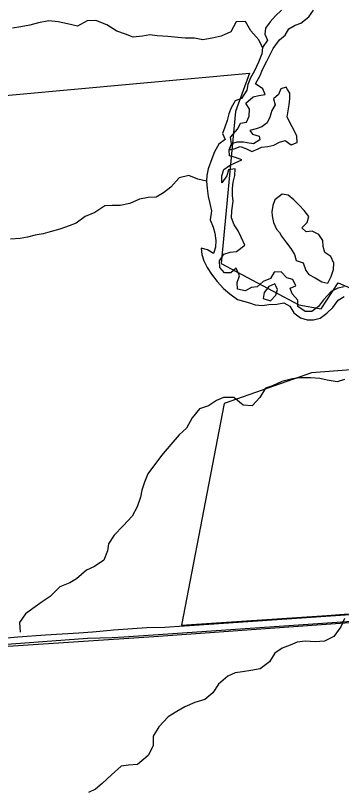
# Model space of a CAD drawing. Extents: x 114843 to 284848, y 317643 to 566895.
# Drawn here: x 120186 to 122535, y 378776 to 384376 of the extents above; entities that cross this region are included whole.
import ezdxf

# ---------------------------------------------------------------- set-up
doc = ezdxf.new("R2010")
doc.units = 0
for name, color, linetype in [('GM_X_Corporation', 7, 'Continuous'), ('GM_X_Major_River', 7, 'Continuous'), ('GM_X_Minor_Lake', 7, 'Continuous'), ('GM_X_Minor_River', 7, 'Continuous'), ('GM_X_Rail_Line', 7, 'Continuous'), ('GM_X_US_Route', 7, 'Continuous')]:
    doc.layers.add(name, color=color, linetype=linetype)

msp = doc.modelspace()

# ---------------------------------------------------------------- linework, layer by layer
at = {"layer": 'GM_X_Corporation'}
for points in [[(119847.3, 383775.6), (120189.7, 383806.8), (121871.5, 383960.4), (121771.6, 383683.8), (121668.6, 382587.6), (122228.5, 382290.9), (122388.4, 382262.4), (122510.8, 382449.4), (122929.3, 382268.4)], [(122858.3, 381842.4), (122320.6, 381801.7), (121690.2, 381580.5), (121591.3, 381068.1), (121381.4, 379981.4), (122429.9, 380052.5), (122585.8, 380063)]]:
    msp.add_lwpolyline(points, dxfattribs=at)
at = {"layer": 'GM_X_Major_River'}
msp.add_line((121742.2, 383452.3), (121726.2, 383408.2), dxfattribs=at)
for points in [[(122102.7, 384413.7), (122058.7, 384373.7), (122020.7, 384329.6), (121986.7, 384285.6), (121982.7, 384241.5), (122002.6, 384199.4), (121966.6, 384145.4), (121960.6, 384099.3), (121936.5, 384039.2), (121908.5, 383977.1), (121878.5, 383927), (121860.5, 383878.9), (121852.4, 383838.9), (121814.4, 383778.8), (121768.4, 383760.8), (121740.4, 383710.7), (121722.4, 383666.6), (121712.3, 383620.6), (121694.3, 383570.5), (121678.3, 383526.4), (121696.3, 383482.3), (121650.2, 383448.3), (121620.2, 383394.2), (121600.2, 383344.1), (121574.2, 383272), (121564.1, 383221.9), (121562.1, 383181.9), (121568.1, 383129.8), (121574, 383071.7), (121586, 383021.6), (121597.9, 382969.5), (121587.9, 382903.4), (121609.8, 382851.3), (121621.8, 382807.2), (121629.7, 382755.1), (121627.7, 382707), (121613.7, 382660.9), (121569.7, 382687), (121523.7, 382699), (121529.7, 382653), (121543.7, 382606.9), (121567.6, 382560.8), (121599.6, 382510.7), (121639.5, 382458.5), (121685.4, 382408.4), (121731.4, 382370.3), (121785.3, 382330.2), (121829.3, 382316.2), (121871.3, 382304.2), (121913.2, 382290.1), (121965.2, 382286.1), (122011.2, 382292.1), (122069.1, 382296), (122121.1, 382306), (122163.1, 382282), (122193, 382233.9), (122241, 382197.8)], [(122165.2, 382410.2), (122207.2, 382428.2), (122185.2, 382474.3), (122141.3, 382484.3), (122101.3, 382528.5), (122049.3, 382526.5), (122023.3, 382480.4), (121971.3, 382458.4), (121927.3, 382420.3), (121887.3, 382416.3), (121841.3, 382392.3), (121785.4, 382404.4), (121783.4, 382452.5), (121801.4, 382500.5), (121777.5, 382554.7), (121737.5, 382520.6), (121691.5, 382520.6), (121659.6, 382560.7), (121655.6, 382608.8), (121687.6, 382654.9), (121733.6, 382670.9), (121779.6, 382674.9), (121837.6, 382720.9), (121811.7, 382779), (121789.7, 382825.1), (121761.8, 382867.2), (121743.8, 382917.3), (121745.8, 382969.4), (121753.9, 383037.5), (121749.9, 383079.6), (121750, 383129.7), (121754, 383175.8), (121766, 383223.9), (121770.1, 383271.9), (121722.1, 383263.9), (121708, 383219.9), (121672, 383169.8), (121672.1, 383219.9), (121688.1, 383266), (121728.1, 383294), (121770.1, 383314), (121816.1, 383336), (121772.1, 383352.1), (121728.1, 383364.1), (121726.2, 383408.2), (121742.2, 383452.3), (121736.2, 383498.3), (121788.3, 383558.4), (121808.3, 383600.5), (121850.3, 383606.5), (121870.3, 383650.6), (121872.3, 383700.6), (121846.4, 383744.7), (121898.4, 383790.8), (121940.4, 383800.8), (121984.3, 383806.8), (121968.4, 383848.8), (121916.4, 383882.9), (121950.5, 383943), (121966.5, 383987.1), (121998.5, 384047.2), (122022.5, 384095.2), (122042.6, 384137.3), (122088.6, 384201.4), (122130.6, 384235.4), (122156.6, 384279.5), (122202.6, 384305.5), (122242.6, 384321.5), (122300.6, 384367.6), (122334.6, 384413.6)], [(121726.2, 383408.2), (121762.2, 383414.2), (121806.2, 383432.2), (121846.1, 383418.2), (121888.1, 383396.1), (121934.1, 383414.1), (121960.1, 383426.1), (122004, 383432.1), (122048, 383442.1), (122088, 383462.1), (122130, 383476.1), (122174, 383444), (122216, 383460), (122214, 383506.1), (122192, 383552.2), (122168.1, 383594.3), (122144.1, 383646.4), (122150.2, 383688.5), (122158.2, 383732.5), (122164.2, 383774.6), (122164.3, 383816.7), (122146.6, 383843.2)], [(122146.6, 383843.2), (122136.3, 383858.8), (122098.3, 383848.8), (122082.3, 383806.7), (122046.3, 383774.7), (122058.2, 383732.6), (122034.2, 383690.5), (122020.2, 383644.5), (122000.2, 383602.4), (121962.2, 383574.4), (121920.2, 383558.4), (121874.2, 383546.4), (121894.2, 383520.3), (121942.1, 383506.3), (121946.1, 383480.2), (121900.1, 383450.2), (121856.1, 383458.2), (121830.2, 383464.2), (121780.2, 383462.3), (121742.2, 383452.3)], [(122062.1, 382427), (122055.3, 382442.3), (122011.3, 382422.3), (121979.3, 382380.2), (121971.2, 382336.2)], [(121971.2, 382336.2), (122023.2, 382320.1), (122061.2, 382360.2), (122073.2, 382402.2), (122062.1, 382427)], [(122555, 382420), (122509, 382410), (122461, 382386), (122405, 382325.9), (122369, 382279.9), (122321, 382241.8), (122273, 382241.8), (122221.1, 382279.9), (122221.1, 382324), (122179.1, 382370.1), (122165.2, 382410.2)], [(122241, 382197.8), (122287, 382183.7), (122334.9, 382181.7), (122382.9, 382195.7), (122430.9, 382229.7), (122472.9, 382271.8), (122510.9, 382323.9), (122554.9, 382349.9)]]:
    msp.add_lwpolyline(points, dxfattribs=at)
at = {"layer": 'GM_X_Minor_Lake'}
for points in [[(122107.7, 383087.4), (122055.7, 383047.4), (122039.7, 383007.3), (122033.7, 382961.3), (122035.7, 382931.2), (122045.6, 382885.1), (122067.6, 382837), (122089.5, 382811), (122103.5, 382784.9), (122139.5, 382738.8), (122171.4, 382696.7), (122197.4, 382652.6), (122209.3, 382610.5), (122259.3, 382592.5), (122279.2, 382538.4), (122301.2, 382510.3), (122345.1, 382486.3), (122395.1, 382456.2), (122437.1, 382448.1), (122446.6, 382466.3)], [(122446.6, 382466.3), (122461.1, 382494.2), (122479.1, 382544.3), (122481.2, 382590.4), (122459.2, 382638.5), (122415.3, 382668.5), (122403.3, 382710.6), (122401.3, 382754.7), (122371.4, 382796.8), (122325.4, 382822.9), (122281.4, 382816.9), (122249.5, 382844.9), (122287.5, 382885), (122299.5, 382927.1), (122265.6, 382971.2), (122229.6, 383009.3), (122191.7, 383047.3), (122151.7, 383081.4), (122107.7, 383087.4)]]:
    msp.add_lwpolyline(points, dxfattribs=at)
at = {"layer": 'GM_X_Minor_River'}
for points in [[(121966.9, 384145.8), (121940.7, 384201.5), (121882.7, 384265.6), (121842.8, 384333.7), (121776.8, 384329.8), (121736.8, 384257.7), (121668.8, 384227.6), (121602.8, 384213.7), (121536.9, 384201.7), (121476.9, 384213.7), (121408.9, 384213.7), (121355, 384217.8), (121283, 384223.8), (121207.1, 384229.9), (121153.1, 384235.9), (121101.1, 384227.9), (121033.1, 384219.9), (120979.2, 384242), (120915.2, 384264.1), (120843.3, 384308.2), (120765.4, 384340.3), (120701.4, 384338.3), (120631.4, 384300.3), (120561.5, 384316.4), (120493.5, 384330.4), (120425.6, 384338.5), (120351.6, 384324.5), (120287.6, 384306.5), (120223.6, 384294.5), (120163.7, 384284.5)], [(121562.1, 383181.9), (121500.1, 383195.9), (121436.2, 383224), (121364.2, 383206), (121306.2, 383139.9), (121252.2, 383097.9), (121200.2, 383065.9), (121142.2, 383063.9), (121078.3, 383051.9), (121010.3, 383021.9), (120940.3, 383005.9), (120882.3, 383005.9), (120830.3, 383003.9), (120758.3, 382955.9), (120688.4, 382927.9), (120622.4, 382879.8), (120572.4, 382859.8), (120504.4, 382835.8), (120434.4, 382815.8), (120384.4, 382801.8), (120326.4, 382791.8), (120272.5, 382777.8), (120218.5, 382769.8), (120148.5, 382763.9)], [(122556.5, 381752.8), (122504.5, 381736.8), (122432.5, 381748.9), (122378.6, 381758.9), (122314.6, 381765), (122234.6, 381765), (122182.7, 381757), (122106.7, 381737), (122038.7, 381707), (121986.7, 381689), (121946.7, 381622.9), (121890.7, 381562.8), (121826.7, 381566.8), (121758.8, 381622.9), (121684.8, 381623), (121634.8, 381601), (121576.8, 381562.9), (121512.8, 381540.9), (121458.8, 381476.8), (121418.8, 381400.7), (121364.8, 381354.6), (121304.8, 381284.5), (121238.7, 381204.4), (121138.7, 381072.2), (121116.6, 381012.1), (121096.6, 380954), (121086.6, 380903.9), (121062.5, 380833.8), (121026.5, 380767.7), (120962.5, 380697.6), (120896.4, 380631.5), (120856.4, 380567.4), (120848.4, 380517.3), (120822.3, 380451.2), (120754.3, 380405.1), (120696.3, 380377.1), (120626.3, 380317), (120576.3, 380287), (120504.4, 380257), (120434.3, 380188.9), (120378.3, 380150.9), (120328.3, 380112.8), (120258.3, 380062.7), (120214.3, 380000.6), (120220.2, 379932.5)], [(122557.1, 380029.5), (122531, 379969.4), (122481, 379901.3), (122413, 379867.3), (122347, 379861.3), (122273.1, 379867.4), (122217.1, 379859.4), (122165.1, 379837.4), (122109.1, 379815.3), (122055.1, 379779.3), (122017.1, 379717.2), (121949.1, 379667.1), (121883.1, 379655.1), (121823.1, 379645.1), (121769.2, 379637.2), (121715.2, 379615.1), (121649.2, 379557.1), (121609.1, 379492.9), (121551.1, 379446.9), (121479.2, 379424.9), (121407.2, 379392.9), (121349.2, 379358.8), (121285.2, 379320.8), (121219.1, 379248.7), (121179.1, 379182.6), (121177.1, 379112.4), (121143, 379042.3), (121065, 378978.2), (120999, 378972.2), (120947.1, 378966.2), (120877, 378902.1), (120811, 378840.1), (120761, 378800), (120711, 378776)]]:
    msp.add_lwpolyline(points, dxfattribs=at)
at = {"layer": 'GM_X_Rail_Line'}
msp.add_lwpolyline([(114843.2, 379479.7), (121181.9, 379901.3), (126186.1, 380258), (126725.6, 380338.5), (128237.3, 380461.9), (129506.6, 380556.5)], dxfattribs=at)
at = {"layer": 'GM_X_US_Route'}
for points in [[(121403.7, 379976.7), (123230.4, 380101.2), (123422.1, 380113.8), (123507.9, 380119.7)], [(121388.3, 379926.1), (123234.4, 380052.9), (123507.8, 380071.7)], [(120891.4, 379948.1), (121132.2, 379964.2), (121263.2, 379968.2), (121398.4, 379976.3), (121403.7, 379976.7)], [(117233, 379695.5), (119202.7, 379830.3), (119987.6, 379883.5), (120020.4, 379885.5), (120149.6, 379892.9), (120202.3, 379897), (120400.7, 379912.4), (120641.9, 379926.7), (120739.9, 379933.4), (120870.5, 379946.7), (120891.4, 379948.1)], [(120882.6, 379894.1), (120966.4, 379897.1), (121388.3, 379926.1)], [(117229.3, 379642.6), (119364, 379788.9), (120157.1, 379847.4), (120704.4, 379887.7), (120882.6, 379894.1)]]:
    msp.add_lwpolyline(points, dxfattribs=at)

doc.saveas('drawing.dxf')
